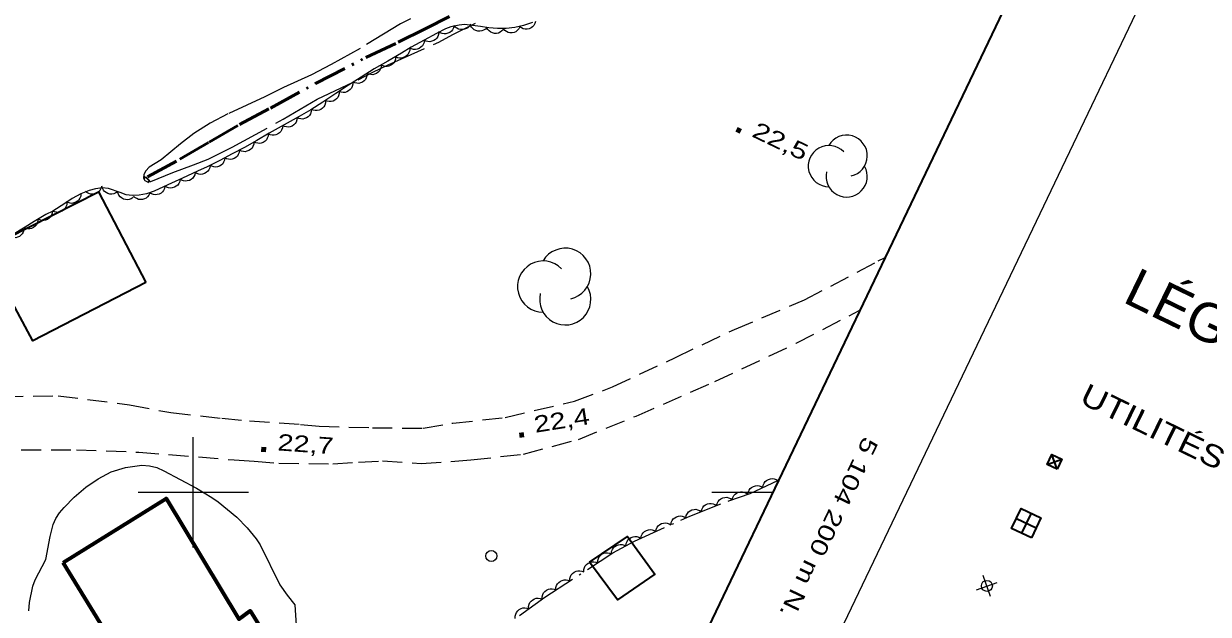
# Model space of a CAD drawing. Extents: x 355726 to 357533, y 5103782 to 5105258.
# Drawn here: x 356984.6 to 357092, y 5104188.9 to 5104242.5 of the extents above; entities that cross this region are included whole.
import ezdxf
from ezdxf.enums import TextEntityAlignment as Align

# ---------------------------------------------------------------- set-up
doc = ezdxf.new("R2010")
doc.units = 0
doc.header["$LTSCALE"] = 0.6
for name, pattern in [('DASH_DOUBLE_DOT', [9.2, 5, -1.2, 0.3, -1.2, 0.3, -1.2]), ('DOT_DASHED', [7.7, 5, -1.2, 0.3, -1.2]), ('LONG_DASHED', [7.5, 6, -1.5]), ('MEDIUM_DASHED', [4.5, 3, -1.5])]:
    doc.linetypes.add(name, pattern=pattern)
for name, color, linetype, lineweight in [('19', 7, 'Continuous', 13), ('2', 7, 'LONG_DASHED', 13), ('26', 7, 'Continuous', 35), ('3', 7, 'Continuous', 140), ('31', 7, 'Continuous', 35), ('34', 7, 'Continuous', 35), ('36', 7, 'Continuous', 13), ('4', 7, 'DASH_DOUBLE_DOT', 53), ('44', 7, 'Continuous', 25), ('60', 7, 'Continuous', 13), ('61', 7, 'Continuous', 13), ('63', 7, 'Continuous', 25)]:
    doc.layers.add(name, color=color, linetype=linetype, lineweight=lineweight)

msp = doc.modelspace()

# ---------------------------------------------------------------- linework, layer by layer
at = {"layer": '19', "linetype": 'MEDIUM_DASHED'}
for points in [[(357023.44, 5104206.25), (357023.52, 5104206.25), (357028.27, 5104206.79), (357034.55, 5104208.25), (357037.98, 5104209.55), (357043.69, 5104212.21), (357049.04, 5104214.76), (357055.39, 5104217.43), (357062.08, 5104220.96), (357062.64, 5104221.25)], [(356984.42, 5104203.84), (356989.41, 5104203.86), (356995.08, 5104203.64), (357003.72, 5104202.94), (357005.52, 5104202.82), (357007.77, 5104202.64), (357012.64, 5104202.57), (357014.99, 5104202.73), (357017.14, 5104202.85), (357020.66, 5104202.62), (357025.17, 5104202.93), (357029.93, 5104203.46), (357034.92, 5104204.79), (357040.13, 5104206.91), (357047.26, 5104210.04), (357054.65, 5104213.5), (357060.36, 5104216.48)], [(356963.6, 5104202.44), (356965.23, 5104203.39), (356966.72, 5104204.31), (356968.85, 5104205.48), (356971.16, 5104206.63), (356972.96, 5104207.39), (356975.75, 5104207.99), (356979.1, 5104208.38), (356982.79, 5104208.67), (356987.75, 5104208.75), (356994.23, 5104207.93), (356997.96, 5104207.22), (357002.58, 5104206.71), (357005.1, 5104206.48), (357009.73, 5104206.15), (357011.41, 5104206), (357016.24, 5104205.85), (357020.83, 5104205.8), (357023.44, 5104206.25)]]:
    msp.add_lwpolyline(points, dxfattribs=at)
at = {"layer": '2'}
msp.add_lwpolyline([(357019.68, 5104242.91), (357018.77, 5104242.44), (357015.14, 5104240.22), (357012.51, 5104238.75), (357010.73, 5104237.84), (357008.17, 5104236.68), (357006.49, 5104235.84), (357003.14, 5104234.29), (357001.53, 5104233.44), (357000.06, 5104232.51), (356998.83, 5104231.57), (356997.09, 5104230.13), (356996.02, 5104229.45), (356995.7, 5104229.12), (356995.51, 5104228.79), (356995.5, 5104228.46), (356995.61, 5104228.24), (356995.84, 5104228.13), (356996.16, 5104228.16), (356998.16, 5104228.98), (357000.03, 5104229.66), (357001.34, 5104230.2), (357003.54, 5104231.26), (357008.14, 5104233.8), (357011.22, 5104235.63), (357014.96, 5104237.38), (357016.28, 5104238.08), (357017.66, 5104238.73), (357022.25, 5104240.78), (357023.52, 5104241.49), (357025.58, 5104242.51)], dxfattribs=at)
at = {"layer": '2', "linetype": 'Continuous'}
msp.add_lwpolyline([(356985.11, 5104189.26), (356985.15, 5104190.01), (356985.45, 5104191.5), (356985.68, 5104192.07), (356986.64, 5104193.91), (356987.04, 5104195.99), (356987.32, 5104197.09), (356987.56, 5104197.62), (356987.89, 5104198.13), (356988.29, 5104198.61), (356989.22, 5104199.57), (356990.27, 5104200.47), (356991.39, 5104201.22), (356992.57, 5104201.84), (356993.86, 5104202.24), (356995.34, 5104202.46), (356996.04, 5104202.41), (356996.7, 5104202.24), (356997.34, 5104201.96), (357000.29, 5104200.36), (357001.67, 5104199.54), (357002.27, 5104199.13), (357003.96, 5104197.75), (357004.89, 5104196.79), (357005.69, 5104195.79), (357006.06, 5104195.24), (357007.86, 5104191.61), (357008.51, 5104190.67), (357009.2, 5104189.8), (357009.35, 5104187.49)], dxfattribs=at)
at = {"layer": '26'}
for p, q in [((356995.68, 5104228.58), (356995.51, 5104228.4)), ((356995.68, 5104228.58), (356996.04, 5104228.22)), ((356996.04, 5104228.22), (356995.86, 5104228.04))]:
    msp.add_line(p, q, dxfattribs=at)
at = {"layer": '3'}
for p, q in [((357049.23, 5104232.9), (357049.59, 5104232.73)), ((357029.58, 5104205.17), (357029.97, 5104205.24)), ((357006.17, 5104203.91), (357006.57, 5104203.89))]:
    msp.add_line(p, q, dxfattribs=at)
at = {"layer": '31'}
for points in [[(356995.7, 5104219), (356985.47, 5104213.73), (356981.01, 5104221.96), (356991.41, 5104227.23), (356995.7, 5104219)], [(357035.92, 5104193.68), (357039.35, 5104195.98), (357041.84, 5104192.57), (357038.46, 5104190.26), (357035.92, 5104193.68)]]:
    msp.add_lwpolyline(points, close=True, dxfattribs=at)
at = {"layer": '31', "lineweight": 70}
msp.add_lwpolyline([(356988.2, 5104193.65), (356997.56, 5104199.44), (357004.13, 5104188.51), (357005.16, 5104189.25), (357012.29, 5104177.71), (357004.11, 5104172.74), (356997.65, 5104183.28), (356995.49, 5104181.76), (356988.2, 5104193.65)], close=True, dxfattribs=at)
at = {"layer": '34'}
for p, q in [((357074.59, 5104197.64), (357076.39, 5104196.77)), ((357075.92, 5104198.1), (357075.06, 5104196.3))]:
    msp.add_line(p, q, dxfattribs=at)
msp.add_lwpolyline([(357075.96, 5104195.86), (357074.16, 5104196.73), (357075.02, 5104198.54), (357076.82, 5104197.68)], close=True, dxfattribs=at)
at = {"layer": '36', "lineweight": 35}
for p, q in [((357077.38, 5104202.52), (357078.72, 5104203)), ((357078.28, 5104202.09), (357077.81, 5104203.43))]:
    msp.add_line(p, q, dxfattribs=at)
at = {"layer": '36'}
for p, q in [((357072.25, 5104190.57), (357071.59, 5104192.45)), ((357070.97, 5104191.16), (357072.86, 5104191.84))]:
    msp.add_line(p, q, dxfattribs=at)
at = {"layer": '36', "lineweight": 35}
msp.add_lwpolyline([(357078.28, 5104202.09), (357077.38, 5104202.52), (357077.81, 5104203.43), (357078.72, 5104203)], close=True, dxfattribs=at)
at = {"layer": '36'}
for centre in [(357027.01, 5104194.23), (357071.92, 5104191.52)]:
    msp.add_circle(centre, 0.5, dxfattribs=at)
at = {"layer": '4'}
msp.add_lwpolyline([(356995.84, 5104228.58), (356998.79, 5104230.17), (357001.43, 5104231.73), (357004.19, 5104233.33), (357006.99, 5104234.81), (357011.08, 5104237.03), (357015.64, 5104239.39), (357018.58, 5104240.79), (357021.02, 5104241.98), (357023.22, 5104243.11)], dxfattribs=at)
at = {"layer": '44', "linetype": 'DOT_DASHED'}
for points in [[(357030.73, 5104242.57), (357029.93, 5104242.29), (357029.15, 5104242.11), (357028.35, 5104242.01), (357027.56, 5104242.01), (357026.78, 5104242.08), (357026.04, 5104242.2), (357024.57, 5104242.38), (357024.09, 5104242.34), (357023.35, 5104242.18), (357022.85, 5104241.98), (357022.05, 5104241.58), (357020.92, 5104240.97), (357019.76, 5104240.33), (357018.87, 5104239.78), (357017.64, 5104239.05), (357016.41, 5104238.36), (357015.22, 5104237.63), (357014.06, 5104236.9), (357012.91, 5104236.12), (357011.75, 5104235.34), (357010.66, 5104234.66), (357009.59, 5104234.05), (357008.25, 5104233.3), (357006.88, 5104232.53), (357005.75, 5104231.88), (357004.63, 5104231.24), (357003.53, 5104230.66), (357002.4, 5104230.07), (357001.26, 5104229.49), (357000.4, 5104229.09), (356999.02, 5104228.47), (356997.7, 5104227.86), (356996.47, 5104227.3), (356995.76, 5104227.05), (356995.1, 5104226.93), (356994.48, 5104226.88), (356993.92, 5104226.96), (356993.39, 5104227.16), (356992.31, 5104227.53), (356991.74, 5104227.59), (356991.13, 5104227.51), (356990.58, 5104227.36), (356989.82, 5104227.04)], [(356989.82, 5104227.04), (356989.02, 5104226.61), (356988.37, 5104226.17), (356987.28, 5104225.48), (356986.65, 5104225.16), (356985.58, 5104224.55), (356984.77, 5104224.03), (356983.61, 5104223.33)], [(357029.56, 5104188.84), (357031.86, 5104190.5), (357038.03, 5104194.5), (357039.99, 5104195.56), (357045.01, 5104197.85), (357048.52, 5104199.22), (357050.47, 5104199.9), (357052.98, 5104201.08)]]:
    msp.add_lwpolyline(points, dxfattribs=at)
at = {"layer": '44'}
for points in [[(357025.13, 5104242.43), (357025.03, 5104242.24), (357024.88, 5104242.1), (357024.75, 5104242.01), (357024.58, 5104241.95), (357024.4, 5104241.92), (357024.21, 5104241.93), (357024.05, 5104241.96), (357023.89, 5104242.05), (357023.75, 5104242.16), (357023.63, 5104242.3)], [(357031.02, 5104242.67), (357030.96, 5104242.47), (357030.86, 5104242.3), (357030.75, 5104242.17), (357030.61, 5104242.07), (357030.44, 5104241.99), (357030.25, 5104241.96), (357030.09, 5104241.95), (357029.91, 5104241.99), (357029.74, 5104242.07), (357029.6, 5104242.17)], [(357022.25, 5104241.69), (357022.23, 5104241.48), (357022.16, 5104241.3), (357022.07, 5104241.15), (357021.94, 5104241.03), (357021.79, 5104240.93), (357021.61, 5104240.87), (357021.45, 5104240.83), (357021.27, 5104240.85), (357021.09, 5104240.89), (357020.93, 5104240.98)], [(357023.63, 5104242.29), (357023.58, 5104242.09), (357023.48, 5104241.91), (357023.39, 5104241.78), (357023.24, 5104241.67), (357023.08, 5104241.59), (357022.89, 5104241.55), (357022.73, 5104241.53), (357022.56, 5104241.57), (357022.38, 5104241.63), (357022.24, 5104241.73)], [(357026.62, 5104242.13), (357026.48, 5104241.97), (357026.31, 5104241.86), (357026.16, 5104241.8), (357025.98, 5104241.77), (357025.8, 5104241.78), (357025.61, 5104241.83), (357025.46, 5104241.9), (357025.33, 5104242.01), (357025.21, 5104242.15), (357025.13, 5104242.31)], [(357028.11, 5104241.96), (357027.97, 5104241.8), (357027.8, 5104241.69), (357027.66, 5104241.61), (357027.48, 5104241.58), (357027.3, 5104241.58), (357027.11, 5104241.63), (357026.96, 5104241.69), (357026.82, 5104241.8), (357026.7, 5104241.94), (357026.61, 5104242.1)], [(357029.6, 5104242.17), (357029.5, 5104241.98), (357029.36, 5104241.83), (357029.23, 5104241.73), (357029.07, 5104241.66), (357028.89, 5104241.63), (357028.7, 5104241.63), (357028.54, 5104241.66), (357028.38, 5104241.74), (357028.23, 5104241.84), (357028.11, 5104241.98)], [(357019.63, 5104240.25), (357019.62, 5104240.04), (357019.55, 5104239.85), (357019.48, 5104239.7), (357019.35, 5104239.57), (357019.21, 5104239.46), (357019.03, 5104239.39), (357018.87, 5104239.34), (357018.7, 5104239.35), (357018.51, 5104239.38), (357018.35, 5104239.46)], [(357020.93, 5104240.98), (357020.92, 5104240.77), (357020.84, 5104240.58), (357020.76, 5104240.44), (357020.63, 5104240.32), (357020.48, 5104240.21), (357020.3, 5104240.15), (357020.14, 5104240.11), (357019.96, 5104240.13), (357019.78, 5104240.17), (357019.62, 5104240.25)], [(357018.34, 5104239.47), (357018.33, 5104239.26), (357018.26, 5104239.07), (357018.18, 5104238.92), (357018.06, 5104238.8), (357017.91, 5104238.69), (357017.73, 5104238.62), (357017.57, 5104238.58), (357017.4, 5104238.59), (357017.22, 5104238.63), (357017.05, 5104238.7)], [(357017.03, 5104238.74), (357017.02, 5104238.53), (357016.95, 5104238.34), (357016.88, 5104238.19), (357016.76, 5104238.07), (357016.61, 5104237.96), (357016.43, 5104237.88), (357016.27, 5104237.84), (357016.1, 5104237.85), (357015.92, 5104237.88), (357015.75, 5104237.96)], [(357014.47, 5104237.18), (357014.47, 5104236.97), (357014.41, 5104236.77), (357014.34, 5104236.62), (357014.23, 5104236.49), (357014.08, 5104236.38), (357013.91, 5104236.3), (357013.76, 5104236.24), (357013.58, 5104236.24), (357013.4, 5104236.27), (357013.23, 5104236.34)], [(357015.75, 5104237.96), (357015.74, 5104237.75), (357015.68, 5104237.56), (357015.6, 5104237.41), (357015.48, 5104237.29), (357015.34, 5104237.17), (357015.16, 5104237.1), (357015, 5104237.05), (357014.83, 5104237.06), (357014.64, 5104237.09), (357014.48, 5104237.16)], [(357013.23, 5104236.33), (357013.23, 5104236.13), (357013.17, 5104235.93), (357013.1, 5104235.78), (357012.98, 5104235.65), (357012.84, 5104235.53), (357012.67, 5104235.45), (357012.51, 5104235.4), (357012.33, 5104235.4), (357012.15, 5104235.43), (357011.98, 5104235.5)], [(357011.99, 5104235.49), (357011.98, 5104235.28), (357011.92, 5104235.09), (357011.84, 5104234.94), (357011.72, 5104234.81), (357011.57, 5104234.7), (357011.4, 5104234.63), (357011.24, 5104234.58), (357011.06, 5104234.59), (357010.88, 5104234.62), (357010.72, 5104234.7)], [(357009.41, 5104233.95), (357009.4, 5104233.74), (357009.32, 5104233.55), (357009.24, 5104233.41), (357009.11, 5104233.29), (357008.96, 5104233.18), (357008.78, 5104233.12), (357008.62, 5104233.08), (357008.45, 5104233.1), (357008.27, 5104233.14), (357008.11, 5104233.22)], [(357010.72, 5104234.69), (357010.7, 5104234.49), (357010.63, 5104234.3), (357010.55, 5104234.15), (357010.42, 5104234.03), (357010.27, 5104233.92), (357010.09, 5104233.86), (357009.93, 5104233.82), (357009.76, 5104233.83), (357009.58, 5104233.87), (357009.42, 5104233.95)], [(357008.11, 5104233.22), (357008.09, 5104233.01), (357008.01, 5104232.82), (357007.93, 5104232.68), (357007.81, 5104232.56), (357007.65, 5104232.45), (357007.47, 5104232.39), (357007.32, 5104232.35), (357007.14, 5104232.36), (357006.96, 5104232.4), (357006.8, 5104232.48)], [(357005.5, 5104231.74), (357005.48, 5104231.53), (357005.41, 5104231.34), (357005.33, 5104231.19), (357005.2, 5104231.07), (357005.05, 5104230.97), (357004.87, 5104230.9), (357004.71, 5104230.86), (357004.54, 5104230.87), (357004.36, 5104230.91), (357004.2, 5104230.99)], [(357006.8, 5104232.48), (357006.78, 5104232.28), (357006.71, 5104232.09), (357006.63, 5104231.94), (357006.51, 5104231.82), (357006.35, 5104231.71), (357006.17, 5104231.64), (357006.02, 5104231.6), (357005.84, 5104231.62), (357005.66, 5104231.66), (357005.5, 5104231.74)], [(357004.19, 5104231), (357004.17, 5104230.8), (357004.08, 5104230.61), (357004, 5104230.47), (357003.87, 5104230.35), (357003.71, 5104230.25), (357003.53, 5104230.19), (357003.37, 5104230.16), (357003.2, 5104230.18), (357003.02, 5104230.22), (357002.86, 5104230.31)], [(357001.53, 5104229.62), (357001.5, 5104229.41), (357001.41, 5104229.23), (357001.32, 5104229.09), (357001.18, 5104228.98), (357001.02, 5104228.88), (357000.84, 5104228.83), (357000.67, 5104228.81), (357000.5, 5104228.83), (357000.32, 5104228.89), (357000.17, 5104228.98)], [(357002.86, 5104230.3), (357002.84, 5104230.1), (357002.75, 5104229.91), (357002.67, 5104229.77), (357002.54, 5104229.65), (357002.38, 5104229.56), (357002.2, 5104229.5), (357002.04, 5104229.47), (357001.86, 5104229.49), (357001.68, 5104229.54), (357001.52, 5104229.62)], [(357000.17, 5104228.99), (357000.13, 5104228.78), (357000.04, 5104228.6), (356999.95, 5104228.46), (356999.81, 5104228.35), (356999.65, 5104228.26), (356999.46, 5104228.21), (356999.3, 5104228.19), (356999.13, 5104228.22), (356998.95, 5104228.28), (356998.8, 5104228.37)], [(356991.68, 5104227.66), (356991.61, 5104227.46), (356991.5, 5104227.3), (356991.38, 5104227.18), (356991.23, 5104227.09), (356991.06, 5104227.03), (356990.87, 5104227.01), (356990.7, 5104227.01), (356990.54, 5104227.06), (356990.37, 5104227.15), (356990.23, 5104227.27)], [(356993.15, 5104227.24), (356992.98, 5104227.12), (356992.79, 5104227.05), (356992.63, 5104227.01), (356992.45, 5104227.02), (356992.27, 5104227.07), (356992.1, 5104227.16), (356991.97, 5104227.25), (356991.86, 5104227.39), (356991.77, 5104227.56), (356991.73, 5104227.73)], [(356997.44, 5104227.74), (356997.4, 5104227.54), (356997.31, 5104227.35), (356997.22, 5104227.22), (356997.08, 5104227.1), (356996.92, 5104227.01), (356996.74, 5104226.97), (356996.58, 5104226.94), (356996.4, 5104226.97), (356996.23, 5104227.03), (356996.07, 5104227.12)], [(356998.8, 5104228.37), (356998.77, 5104228.16), (356998.68, 5104227.98), (356998.59, 5104227.84), (356998.45, 5104227.73), (356998.29, 5104227.64), (356998.1, 5104227.59), (356997.94, 5104227.56), (356997.77, 5104227.59), (356997.59, 5104227.65), (356997.44, 5104227.74)], [(356989.82, 5104227.04), (356989.8, 5104226.83), (356989.72, 5104226.64), (356989.64, 5104226.5), (356989.51, 5104226.38), (356989.35, 5104226.28), (356989.17, 5104226.22), (356989.01, 5104226.18), (356988.84, 5104226.2), (356988.66, 5104226.25), (356988.5, 5104226.33)], [(356994.55, 5104226.72), (356994.38, 5104226.6), (356994.19, 5104226.54), (356994.03, 5104226.51), (356993.85, 5104226.52), (356993.67, 5104226.57), (356993.51, 5104226.67), (356993.38, 5104226.77), (356993.27, 5104226.91), (356993.19, 5104227.08), (356993.15, 5104227.25)], [(356996.07, 5104227.11), (356995.99, 5104226.92), (356995.86, 5104226.76), (356995.73, 5104226.65), (356995.57, 5104226.58), (356995.39, 5104226.53), (356995.2, 5104226.53), (356995.04, 5104226.54), (356994.88, 5104226.61), (356994.72, 5104226.71), (356994.6, 5104226.84)], [(356987.25, 5104225.5), (356987.23, 5104225.29), (356987.16, 5104225.1), (356987.08, 5104224.96), (356986.95, 5104224.84), (356986.8, 5104224.73), (356986.62, 5104224.67), (356986.46, 5104224.63), (356986.29, 5104224.64), (356986.11, 5104224.68), (356985.95, 5104224.76)], [(356988.53, 5104226.27), (356988.53, 5104226.06), (356988.46, 5104225.87), (356988.39, 5104225.72), (356988.27, 5104225.59), (356988.12, 5104225.48), (356987.95, 5104225.41), (356987.79, 5104225.36), (356987.61, 5104225.37), (356987.43, 5104225.4), (356987.27, 5104225.47)], [(356985.93, 5104224.78), (356985.93, 5104224.57), (356985.87, 5104224.38), (356985.79, 5104224.23), (356985.67, 5104224.1), (356985.53, 5104223.98), (356985.35, 5104223.91), (356985.2, 5104223.86), (356985.02, 5104223.86), (356984.84, 5104223.9), (356984.67, 5104223.97)], [(356984.67, 5104223.97), (356984.66, 5104223.76), (356984.59, 5104223.57), (356984.51, 5104223.42), (356984.39, 5104223.3), (356984.24, 5104223.19), (356984.06, 5104223.12), (356983.91, 5104223.07), (356983.73, 5104223.08), (356983.55, 5104223.12), (356983.39, 5104223.2)], [(357050.26, 5104199.8), (357050.29, 5104200.01), (357050.38, 5104200.19), (357050.47, 5104200.33), (357050.6, 5104200.44), (357050.76, 5104200.53), (357050.95, 5104200.58), (357051.11, 5104200.61), (357051.28, 5104200.59), (357051.46, 5104200.53), (357051.62, 5104200.44)], [(357051.62, 5104200.44), (357051.65, 5104200.64), (357051.74, 5104200.83), (357051.83, 5104200.97), (357051.96, 5104201.08), (357052.12, 5104201.17), (357052.31, 5104201.22), (357052.47, 5104201.25), (357052.64, 5104201.22), (357052.82, 5104201.17), (357052.97, 5104201.08)], [(357047.43, 5104198.79), (357047.48, 5104199), (357047.58, 5104199.18), (357047.68, 5104199.31), (357047.82, 5104199.41), (357047.99, 5104199.49), (357048.17, 5104199.53), (357048.34, 5104199.55), (357048.51, 5104199.51), (357048.68, 5104199.44), (357048.83, 5104199.34)], [(357048.83, 5104199.33), (357048.89, 5104199.53), (357048.99, 5104199.7), (357049.1, 5104199.83), (357049.24, 5104199.93), (357049.41, 5104200.01), (357049.6, 5104200.04), (357049.76, 5104200.05), (357049.93, 5104200), (357050.1, 5104199.93), (357050.25, 5104199.82)], [(357044.64, 5104197.7), (357044.68, 5104197.91), (357044.78, 5104198.08), (357044.88, 5104198.22), (357045.03, 5104198.32), (357045.19, 5104198.4), (357045.38, 5104198.44), (357045.54, 5104198.46), (357045.71, 5104198.42), (357045.89, 5104198.35), (357046.03, 5104198.25)], [(357046.03, 5104198.25), (357046.08, 5104198.45), (357046.18, 5104198.63), (357046.28, 5104198.76), (357046.42, 5104198.87), (357046.59, 5104198.95), (357046.78, 5104198.99), (357046.94, 5104199), (357047.11, 5104198.96), (357047.28, 5104198.9), (357047.43, 5104198.79)], [(357043.28, 5104197.06), (357043.32, 5104197.27), (357043.41, 5104197.45), (357043.5, 5104197.59), (357043.63, 5104197.7), (357043.8, 5104197.79), (357043.98, 5104197.84), (357044.14, 5104197.86), (357044.32, 5104197.84), (357044.49, 5104197.78), (357044.65, 5104197.68)], [(357040.55, 5104195.82), (357040.59, 5104196.02), (357040.68, 5104196.2), (357040.77, 5104196.34), (357040.9, 5104196.45), (357041.07, 5104196.54), (357041.25, 5104196.59), (357041.41, 5104196.62), (357041.59, 5104196.59), (357041.76, 5104196.53), (357041.92, 5104196.44)], [(357041.92, 5104196.44), (357041.95, 5104196.64), (357042.04, 5104196.83), (357042.13, 5104196.96), (357042.27, 5104197.07), (357042.43, 5104197.17), (357042.62, 5104197.21), (357042.78, 5104197.24), (357042.95, 5104197.21), (357043.13, 5104197.15), (357043.28, 5104197.06)], [(357037.89, 5104194.43), (357037.91, 5104194.63), (357037.99, 5104194.82), (357038.08, 5104194.96), (357038.2, 5104195.08), (357038.36, 5104195.19), (357038.54, 5104195.25), (357038.7, 5104195.28), (357038.87, 5104195.27), (357039.05, 5104195.22), (357039.21, 5104195.14)], [(357039.21, 5104195.14), (357039.23, 5104195.35), (357039.31, 5104195.54), (357039.39, 5104195.68), (357039.52, 5104195.8), (357039.68, 5104195.9), (357039.86, 5104195.96), (357040.02, 5104196), (357040.19, 5104195.98), (357040.37, 5104195.94), (357040.53, 5104195.85)], [(357036.64, 5104193.6), (357036.65, 5104193.81), (357036.71, 5104194), (357036.78, 5104194.15), (357036.9, 5104194.28), (357037.04, 5104194.39), (357037.22, 5104194.47), (357037.38, 5104194.52), (357037.55, 5104194.52), (357037.73, 5104194.49), (357037.9, 5104194.42)], [(357035.38, 5104192.78), (357035.39, 5104192.99), (357035.45, 5104193.19), (357035.52, 5104193.33), (357035.64, 5104193.46), (357035.78, 5104193.58), (357035.96, 5104193.65), (357036.12, 5104193.7), (357036.29, 5104193.7), (357036.48, 5104193.67), (357036.64, 5104193.6)], [(357032.87, 5104191.15), (357032.87, 5104191.36), (357032.93, 5104191.55), (357033, 5104191.7), (357033.12, 5104191.83), (357033.27, 5104191.95), (357033.44, 5104192.02), (357033.6, 5104192.07), (357033.78, 5104192.07), (357033.96, 5104192.04), (357034.12, 5104191.97)], [(357034.12, 5104191.97), (357034.13, 5104192.18), (357034.19, 5104192.37), (357034.26, 5104192.52), (357034.38, 5104192.65), (357034.53, 5104192.76), (357034.7, 5104192.84), (357034.86, 5104192.89), (357035.03, 5104192.89), (357035.22, 5104192.85), (357035.38, 5104192.78)], [(357031.61, 5104190.34), (357031.61, 5104190.54), (357031.67, 5104190.74), (357031.75, 5104190.89), (357031.86, 5104191.02), (357032.01, 5104191.13), (357032.19, 5104191.21), (357032.34, 5104191.25), (357032.52, 5104191.25), (357032.7, 5104191.22), (357032.87, 5104191.15)], [(357030.4, 5104189.45), (357030.39, 5104189.65), (357030.45, 5104189.85), (357030.51, 5104190), (357030.62, 5104190.14), (357030.76, 5104190.26), (357030.93, 5104190.34), (357031.09, 5104190.4), (357031.26, 5104190.41), (357031.45, 5104190.38), (357031.62, 5104190.32)], [(357029.18, 5104188.57), (357029.18, 5104188.78), (357029.23, 5104188.97), (357029.29, 5104189.12), (357029.4, 5104189.26), (357029.54, 5104189.38), (357029.72, 5104189.47), (357029.87, 5104189.52), (357030.05, 5104189.53), (357030.23, 5104189.51), (357030.4, 5104189.45)]]:
    msp.add_lwpolyline(points, dxfattribs=at)
for centre, radius, start, end in [((357059.21, 5104230.49), 1.87, 282.2692, 149.7263), ((357057.6, 5104229.55), 1.87, 44.1154, 269.804), ((357059.21, 5104228.62), 1.87, 166.9369, 29.6212), ((357033.71, 5104219.8), 2.32, 282.2692, 149.7263), ((357031.71, 5104218.64), 2.32, 44.1154, 269.804), ((357033.71, 5104217.48), 2.32, 166.9369, 29.6212)]:
    msp.add_arc(centre, radius, start, end, dxfattribs=at)
at = {"layer": '60', "lineweight": 35}
msp.add_lwpolyline([(355740.43, 5104469.78), (356913.03, 5103908.53), (357283.46, 5104682.46), (356110.86, 5105243.71)], close=True, dxfattribs=at)
at = {"layer": '60'}
msp.add_lwpolyline([(357292.88, 5104676.98), (357518.4, 5104569.08), (357148.41, 5103795.87), (356922.91, 5103903.8)], close=True, dxfattribs=at)
at = {"layer": '61'}
for p, q in [((357000, 5104195), (357000, 5104205)), ((356995, 5104200), (357005, 5104200)), ((357046.99, 5104200), (357052.54, 5104200))]:
    msp.add_line(p, q, dxfattribs=at)

# ---------------------------------------------------------------- texts
at = {"layer": '3'}
for s, rotation, width, p in [('22,5   ', 334.423, 1.35, (357050.52, 5104232.28)), ('22,4   ', 9.037, 1.3, (357031, 5104205.39)), ('22,7   ', 356.021, 1.3, (357007.6, 5104203.8))]:
    msp.add_text(s, height=1.5, rotation=rotation, dxfattribs=dict(at, width=width)).set_placement(p)
at = {"layer": '61', "width": 1.3}
msp.add_text(' 5 104 200 m N.', height=1.5, rotation=244.42, dxfattribs=at).set_placement((357057.08, 5104197.43), align=Align.CENTER)
at = {"layer": '63', "width": 1.05}
msp.add_text('LÉGENDE', height=3.5, rotation=334.045, dxfattribs=at).set_placement((357084.11, 5104217.29))
at = {"layer": '63', "width": 1.2}
msp.add_text('UTILITÉS', height=2, rotation=334.045, dxfattribs=at).set_placement((357086.54, 5104205.05), align=Align.CENTER)

doc.saveas('drawing.dxf')
